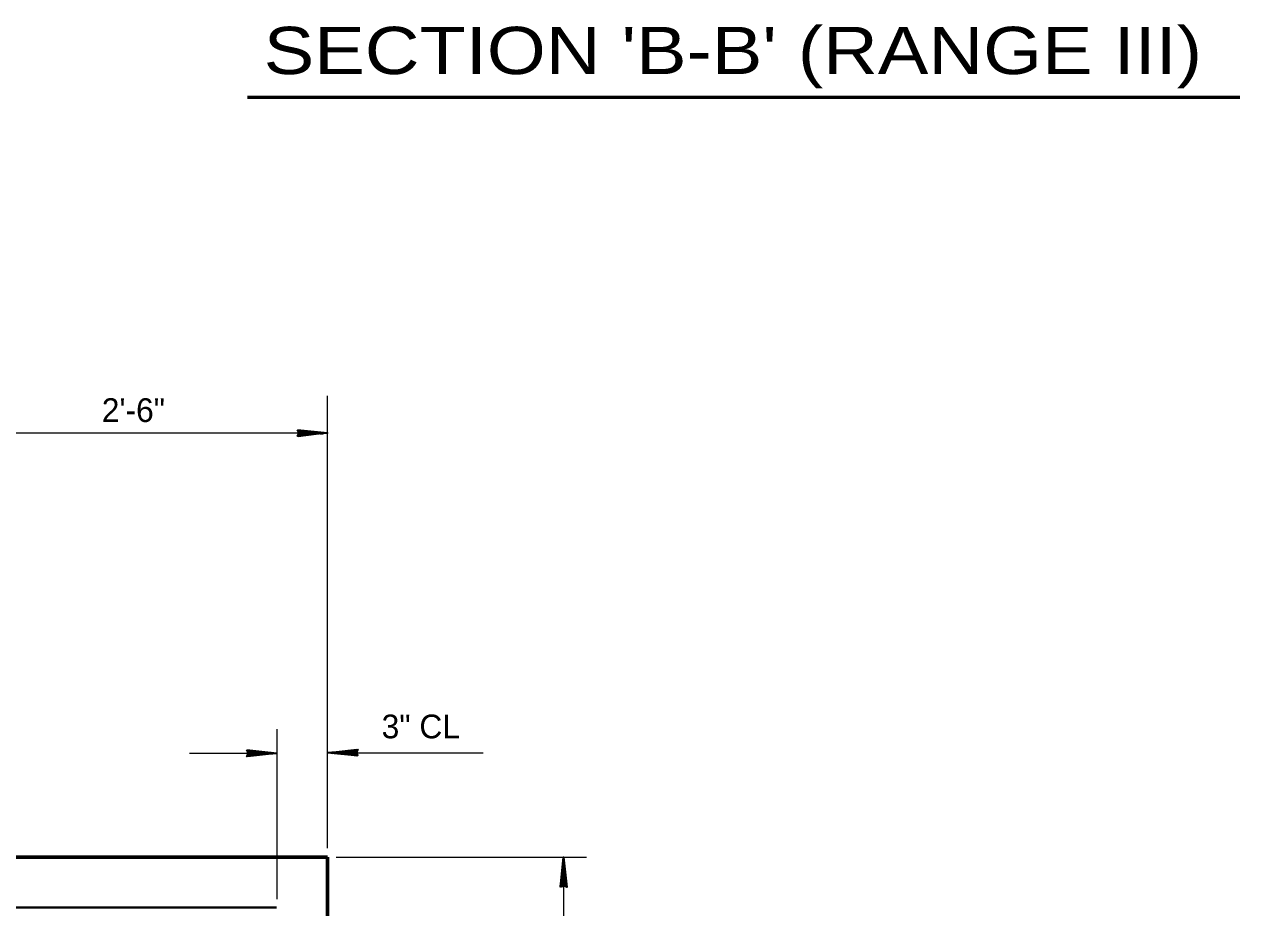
# Model space of a CAD drawing. Extents: x 14.14 to 17.34, y -1.61 to 0.38.
# Drawn here: x 15.9916 to 16.4183, y -0.4318 to -0.1218 of the extents above; entities that cross this region are included whole.
import ezdxf

# ---------------------------------------------------------------- set-up
doc = ezdxf.new("R2010")
doc.units = 0
doc.header["$LTSCALE"] = 0.0033
doc.layers.add('1', color=7, linetype='Continuous', lineweight=40)

msp = doc.modelspace()

# ---------------------------------------------------------------- linework, layer by layer
at = {"layer": '1', "lineweight": 53}
msp.add_line((16.07, -0.147333), (16.418333, -0.147333), dxfattribs=at)
at = {"layer": '1', "lineweight": 13}
for p, q in [((16.098083, -0.410833), (16.098083, -0.252167)), ((15.681667, -0.265167), (16.098333, -0.265167)), ((16.080417, -0.42875), (16.080417, -0.369167)), ((16.049583, -0.3775), (16.070417, -0.3775)), ((16.108, -0.377417), (16.15275, -0.377417)), ((16.101083, -0.414), (16.189, -0.414)), ((16.180917, -0.414667), (16.180917, -0.497333))]:
    msp.add_line(p, q, dxfattribs=at)
at = {"layer": '1', "lineweight": 35}
for p, q in [((16.08775, -0.264167), (16.095583, -0.265083)), ((16.08775, -0.264167), (16.095583, -0.265083)), ((16.08775, -0.26425), (16.095583, -0.265083)), ((16.08775, -0.264333), (16.095583, -0.265167)), ((16.08775, -0.264333), (16.095583, -0.265333)), ((16.0875, -0.265167), (16.098083, -0.265167)), ((16.087667, -0.265833), (16.095, -0.265083)), ((16.08775, -0.266), (16.095083, -0.265167)), ((16.08775, -0.266083), (16.095083, -0.265333)), ((16.08775, -0.26625), (16.095083, -0.265417)), ((16.06975, -0.3775), (16.080333, -0.3775)), ((16.069917, -0.378167), (16.07725, -0.377417)), ((16.07, -0.3765), (16.077833, -0.377417)), ((16.07, -0.3765), (16.077833, -0.377417)), ((16.07, -0.376583), (16.077833, -0.377417)), ((16.07, -0.376667), (16.077833, -0.3775)), ((16.07, -0.376667), (16.077833, -0.377667)), ((16.07, -0.378333), (16.077333, -0.3775)), ((16.07, -0.378417), (16.077333, -0.377667)), ((16.07, -0.378583), (16.077333, -0.37775)), ((16.108667, -0.377417), (16.098083, -0.377417)), ((16.108417, -0.37825), (16.100583, -0.37725)), ((16.108417, -0.37825), (16.100583, -0.377417)), ((16.108417, -0.378417), (16.100583, -0.3775)), ((16.108417, -0.378417), (16.100583, -0.3775)), ((16.108417, -0.378333), (16.100583, -0.3775)), ((16.108417, -0.376333), (16.101083, -0.377167)), ((16.108417, -0.3765), (16.101083, -0.37725)), ((16.108417, -0.376583), (16.101083, -0.377417)), ((16.1085, -0.37675), (16.101167, -0.3775)), ((16.179917, -0.424333), (16.180833, -0.4165)), ((16.179917, -0.424333), (16.180833, -0.4165)), ((16.18, -0.424333), (16.180833, -0.4165)), ((16.180083, -0.424333), (16.180917, -0.4165)), ((16.180083, -0.424333), (16.181083, -0.4165)), ((16.181583, -0.424417), (16.180833, -0.417083)), ((16.180917, -0.424583), (16.180917, -0.414)), ((16.18175, -0.424333), (16.180917, -0.417)), ((16.181833, -0.424333), (16.181083, -0.417)), ((16.182, -0.424333), (16.181167, -0.417))]:
    msp.add_line(p, q, dxfattribs=at)
at = {"layer": '1'}
msp.add_line((15.69925, -0.431667), (16.080167, -0.431667), dxfattribs=at)
at = {"layer": '1', "lineweight": 35}
for points in [[(16.0875, -0.264083), (16.098083, -0.265167), (16.0875, -0.266333), (16.088083, -0.265167)], [(16.08825, -0.265083), (16.092917, -0.265), (16.092917, -0.265083), (16.092, -0.265083), (16.08825, -0.265), (16.09125, -0.264917), (16.088083, -0.264833), (16.090333, -0.26475), (16.088083, -0.264667), (16.091583, -0.264917), (16.09625, -0.265083), (16.095333, -0.265333), (16.096583, -0.265333), (16.08825, -0.265333), (16.090667, -0.2655), (16.088083, -0.2655), (16.093417, -0.265083), (16.088083, -0.26575)], [(16.06975, -0.376417), (16.080333, -0.3775), (16.06975, -0.378667), (16.070333, -0.3775)], [(16.0705, -0.377417), (16.075167, -0.377333), (16.075167, -0.377417), (16.07425, -0.377417), (16.0705, -0.377333), (16.0735, -0.37725), (16.070333, -0.377167), (16.072583, -0.377083), (16.070333, -0.377), (16.073833, -0.37725), (16.0785, -0.377417), (16.077583, -0.377667), (16.078833, -0.377667), (16.0705, -0.377667), (16.072917, -0.377833), (16.070333, -0.377833), (16.075667, -0.377417), (16.070333, -0.378083)], [(16.108667, -0.3785), (16.098083, -0.377417), (16.108667, -0.37625), (16.108083, -0.377417)], [(16.107917, -0.3775), (16.10325, -0.377583), (16.10325, -0.3775), (16.104167, -0.3775), (16.107917, -0.377583), (16.104917, -0.377667), (16.108083, -0.37775), (16.105833, -0.377833), (16.108083, -0.377917), (16.104583, -0.377667), (16.099917, -0.3775), (16.100833, -0.37725), (16.099583, -0.37725), (16.107917, -0.37725), (16.1055, -0.377083), (16.108083, -0.377083), (16.10275, -0.3775), (16.108083, -0.376833)], [(16.179833, -0.424583), (16.180917, -0.414), (16.182083, -0.424583), (16.180917, -0.424)], [(16.180833, -0.423833), (16.18075, -0.419167), (16.180833, -0.419167), (16.180833, -0.420083), (16.18075, -0.423833), (16.180667, -0.420833), (16.180583, -0.424), (16.1805, -0.42175), (16.180417, -0.424), (16.180667, -0.4205), (16.180833, -0.415833), (16.181083, -0.41675), (16.181083, -0.4155), (16.181083, -0.423833), (16.18125, -0.421417), (16.18125, -0.424), (16.180833, -0.418667), (16.1815, -0.424)]]:
    msp.add_lwpolyline(points, close=True, dxfattribs=at)
for points in [[(16.08825, -0.265083), (16.087833, -0.264333), (16.088083, -0.264583), (16.08825, -0.264917), (16.0885, -0.264833), (16.088333, -0.2645), (16.088167, -0.26525), (16.088, -0.26575), (16.08775, -0.266167)], [(16.0705, -0.377417), (16.070083, -0.376667), (16.070333, -0.376917), (16.0705, -0.37725), (16.07075, -0.377167), (16.070583, -0.376833), (16.070417, -0.377583), (16.07025, -0.378083), (16.07, -0.3785)], [(16.107917, -0.3775), (16.108333, -0.37825), (16.108083, -0.378), (16.107917, -0.377667), (16.107667, -0.37775), (16.107833, -0.378083), (16.108, -0.377333), (16.108167, -0.376833), (16.108417, -0.376417)], [(16.180833, -0.423833), (16.180083, -0.42425), (16.180333, -0.424), (16.180667, -0.423833), (16.180583, -0.423583), (16.18025, -0.42375), (16.181, -0.423917), (16.1815, -0.424083), (16.181917, -0.424333)]]:
    msp.add_lwpolyline(points, dxfattribs=at)
at = {"layer": '1', "lineweight": 60}
for points in [[(15.973083, -0.309833), (15.973083, -0.414), (16.098083, -0.414)], [(15.681417, -0.414), (15.681417, -0.497333), (16.098083, -0.497333), (16.098083, -0.414)]]:
    msp.add_lwpolyline(points, dxfattribs=at)

# ---------------------------------------------------------------- texts
at = {"layer": '1', "width": 1.2}
msp.add_text("SECTION 'B-B' (RANGE III)", height=0.01658, dxfattribs=at).set_placement((16.075667, -0.13925))
at = {"layer": '1'}
for s, height, p in [('2\'-6"', 0.008333, (16.018833, -0.261333)), ('3" CL', 0.008334, (16.117083, -0.372333))]:
    msp.add_text(s, height=height, dxfattribs=at).set_placement(p)

doc.saveas('drawing.dxf')
